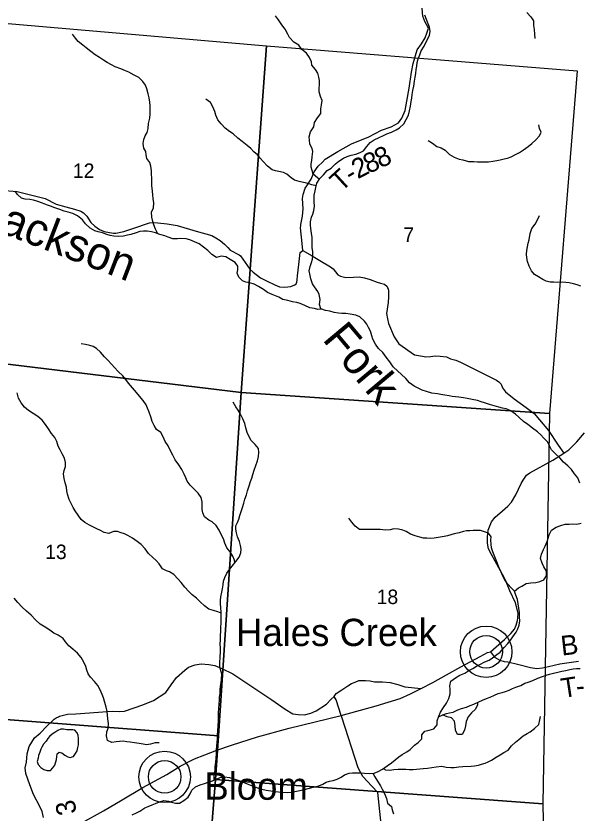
# Model space of a CAD drawing. Extents: x 1624196 to 2029251, y 146837 to 440034.
# Drawn here: x 1911289 to 1919879, y 293004 to 305187 of the extents above; entities that cross this region are included whole.
import ezdxf

# ---------------------------------------------------------------- set-up
doc = ezdxf.new("R2010")
doc.units = 0
for name, color, linetype in [('GM_X_County_Road', 7, 'Continuous'), ('GM_X_County_Road_Text', 7, 'Continuous'), ('GM_X_Minor_Lake', 7, 'Continuous'), ('GM_X_Minor_River', 7, 'Continuous'), ('GM_X_Minor_River_Text', 7, 'Continuous'), ('GM_X_Section', 7, 'Continuous'), ('GM_X_Section_Text', 7, 'Continuous'), ('GM_X_State_Route', 7, 'Continuous'), ('GM_X_Township_Road', 7, 'Continuous'), ('GM_X_Township_Road_Text', 7, 'Continuous'), ('GM_X_Unincorporated', 7, 'Continuous'), ('GM_X_Unincorporated_Location', 7, 'Continuous'), ('GM_X_Unincorporated_Text', 7, 'Continuous')]:
    doc.layers.add(name, color=color, linetype=linetype)

msp = doc.modelspace()

# ---------------------------------------------------------------- linework, layer by layer
at = {"layer": 'GM_X_County_Road'}
msp.add_lwpolyline([(1911711, 292938), (1911690, 293026), (1911655, 293102), (1911560, 293286), (1911500, 293433), (1911443, 293609), (1911432, 293693), (1911451, 293780), (1911462, 293908), (1911492, 294022), (1911571, 294156), (1911662, 294223), (1911759, 294334), (1911873, 294437), (1911903, 294457), (1911938, 294475), (1911955, 294483), (1912076, 294514), (1912205, 294521), (1912688, 294554), (1912766, 294563), (1912866, 294556), (1912948, 294563), (1913230, 294656), (1913392, 294726), (1913578, 294847), (1913661, 294963), (1913743, 295074), (1913870, 295188), (1913924, 295232), (1914030, 295270), (1914120, 295283), (1914236, 295275), (1914329, 295257), (1914435, 295214), (1914605, 295133), (1914926, 294919), (1915201, 294735), (1915403, 294591), (1915521, 294521), (1915604, 294509), (1915701, 294505), (1915798, 294529), (1915879, 294567), (1916034, 294668), (1916102, 294738), (1916153, 294787), (1916183, 294829), (1916271, 294888), (1916362, 294948), (1916417, 294985), (1916471, 295007), (1916527, 295028), (1916583, 295031), (1916629, 295032), (1916701, 295023), (1916767, 295012), (1916825, 295008), (1916893, 295010), (1917007, 295002), (1917126, 294967), (1917233, 294931), (1917482, 294908)], dxfattribs=at)
at = {"layer": 'GM_X_Minor_Lake'}
for points in [[(1912149, 293864), (1912167, 293871), (1912201, 293913), (1912223, 293953), (1912237, 294004), (1912245, 294048), (1912247, 294096), (1912246, 294148), (1912240, 294188), (1912224, 294230), (1912188, 294270), (1912158, 294274), (1912114, 294274), (1912066, 294276), (1912016, 294284), (1911974, 294284), (1911932, 294264), (1911885, 294236), (1911843, 294210), (1911803, 294172), (1911779, 294146)], [(1911779, 294146), (1911753, 294104), (1911713, 294056), (1911685, 294010), (1911669, 293980), (1911653, 293936), (1911635, 293884), (1911627, 293844), (1911615, 293794), (1911629, 293746), (1911671, 293701), (1911717, 293669), (1911765, 293655), (1911815, 293655), (1911853, 293693), (1911883, 293737), (1911911, 293821), (1911915, 293868), (1911917, 293908), (1911951, 293936), (1911991, 293922), (1912037, 293891), (1912081, 293865), (1912125, 293855), (1912149, 293864)]]:
    msp.add_lwpolyline(points, dxfattribs=at)
at = {"layer": 'GM_X_Minor_River'}
for points in [[(1915925, 302691), (1915897, 302714), (1915833, 302771), (1915815, 302823), (1915803, 302877), (1915803, 302927), (1915811, 302979), (1915817, 303033), (1915826, 303113), (1915814, 303163), (1915780, 303227), (1915776, 303288), (1915770, 303338), (1915792, 303414), (1915840, 303492), (1915854, 303556), (1915900, 303628), (1915948, 303694), (1915950, 303766), (1915957, 303828), (1915967, 303895), (1915943, 303957), (1915921, 304025), (1915925, 304081), (1915929, 304135), (1915927, 304199), (1915919, 304249), (1915901, 304313), (1915869, 304368), (1915811, 304434), (1915807, 304486), (1915777, 304552), (1915728, 304616), (1915658, 304674), (1915612, 304740), (1915536, 304787), (1915472, 304855), (1915442, 304909), (1915402, 304985), (1915352, 305053), (1915304, 305125), (1915258, 305190)], [(1915847, 302448), (1915861, 302512), (1915871, 302564), (1915889, 302632), (1915931, 302700), (1915989, 302756), (1916045, 302823), (1916105, 302861), (1916175, 302927), (1916226, 302969), (1916294, 303015), (1916350, 303041), (1916410, 303059), (1916482, 303075), (1916548, 303099), (1916602, 303125), (1916652, 303193), (1916704, 303255), (1916764, 303295), (1916838, 303331), (1916904, 303361), (1916958, 303383), (1917029, 303411), (1917099, 303447), (1917151, 303475), (1917215, 303539), (1917255, 303603), (1917287, 303671), (1917303, 303737), (1917321, 303809), (1917331, 303880), (1917337, 303930), (1917345, 303984), (1917356, 304046), (1917368, 304116), (1917378, 304190), (1917392, 304252), (1917400, 304308), (1917406, 304368), (1917414, 304420), (1917422, 304477), (1917438, 304529), (1917460, 304595), (1917484, 304655), (1917527, 304727), (1917553, 304779), (1917579, 304829), (1917607, 304895), (1917617, 304947), (1917611, 305013), (1917591, 305064), (1917563, 305130), (1917539, 305200)], [(1919096, 305237), (1919156, 305175), (1919198, 305112), (1919200, 305042), (1919206, 304978), (1919212, 304910), (1919220, 304844)], [(1913457, 301859), (1913423, 301929), (1913397, 301993), (1913379, 302043), (1913367, 302113), (1913361, 302187), (1913389, 302256), (1913395, 302328), (1913385, 302396), (1913381, 302446), (1913374, 302514), (1913368, 302588), (1913368, 302642), (1913366, 302708), (1913362, 302769), (1913360, 302819), (1913350, 302891), (1913334, 302947), (1913290, 303009), (1913280, 303063), (1913276, 303115), (1913246, 303167), (1913232, 303237), (1913245, 303300), (1913265, 303354), (1913293, 303404), (1913309, 303468), (1913315, 303542), (1913333, 303624), (1913339, 303690), (1913339, 303740), (1913339, 303814), (1913335, 303869), (1913323, 303935), (1913308, 303997), (1913288, 304073), (1913270, 304127), (1913228, 304187), (1913166, 304245), (1913098, 304282), (1913014, 304330), (1912962, 304350), (1912890, 304378), (1912808, 304410), (1912752, 304438), (1912682, 304476), (1912628, 304512), (1912566, 304552), (1912500, 304595), (1912434, 304641), (1912364, 304701), (1912312, 304739), (1912242, 304797), (1912200, 304847), (1912154, 304909)], [(1915877, 302588), (1915809, 302606), (1915757, 302626), (1915685, 302640), (1915617, 302657), (1915547, 302677), (1915495, 302713), (1915429, 302771), (1915377, 302795), (1915309, 302811), (1915255, 302821), (1915203, 302837), (1915131, 302893), (1915065, 302962), (1915023, 303014), (1914983, 303064), (1914927, 303112), (1914877, 303162), (1914821, 303208), (1914745, 303270), (1914679, 303321), (1914611, 303383), (1914551, 303423), (1914485, 303471), (1914427, 303537), (1914377, 303599), (1914346, 303671), (1914330, 303728), (1914300, 303796), (1914260, 303864), (1914192, 303914)], [(1917587, 303284), (1917655, 303240), (1917721, 303194), (1917787, 303170), (1917849, 303134), (1917917, 303070), (1917984, 303031), (1918064, 302999), (1918117, 302987), (1918207, 302963), (1918285, 302961), (1918345, 302957), (1918457, 302957), (1918513, 302959), (1918575, 302965), (1918637, 302975), (1918689, 302989), (1918749, 303001), (1918801, 303013), (1918855, 303033), (1918921, 303067), (1918983, 303101), (1919045, 303139), (1919119, 303193), (1919171, 303235), (1919233, 303295), (1919290, 303357), (1919314, 303411), (1919290, 303469), (1919280, 303523)], [(1915964, 300705), (1915902, 300699), (1915852, 300713), (1915780, 300725), (1915704, 300759), (1915634, 300793), (1915584, 300805), (1915514, 300817), (1915442, 300837), (1915368, 300855), (1915308, 300888), (1915256, 300910), (1915204, 300930), (1915134, 300960), (1915070, 301006), (1914996, 301050), (1914932, 301086), (1914866, 301108), (1914800, 301120), (1914750, 301136), (1914694, 301193), (1914670, 301255), (1914679, 301305), (1914681, 301361), (1914639, 301417), (1914565, 301463), (1914495, 301507), (1914425, 301513), (1914355, 301493), (1914285, 301540), (1914221, 301604), (1914155, 301654), (1914087, 301704), (1914017, 301736), (1913945, 301764), (1913891, 301780), (1913811, 301784), (1913759, 301782), (1913685, 301780), (1913617, 301805), (1913565, 301827), (1913489, 301847), (1913423, 301873), (1913359, 301889), (1913295, 301895), (1913241, 301897), (1913181, 301891), (1913125, 301873), (1913046, 301849), (1912996, 301835), (1912932, 301823), (1912858, 301817), (1912786, 301821), (1912730, 301831), (1912678, 301845), (1912610, 301871), (1912544, 301888), (1912494, 301902), (1912422, 301944), (1912354, 302010), (1912304, 302072), (1912228, 302132), (1912158, 302170), (1912086, 302188), (1912024, 302205), (1911962, 302227), (1911886, 302255), (1911820, 302279), (1911770, 302297), (1911694, 302327), (1911626, 302349), (1911558, 302369), (1911504, 302381), (1911432, 302385), (1911374, 302403), (1911314, 302460), (1911280, 302510)], [(1919905, 298047), (1919875, 298125), (1919825, 298191), (1919779, 298255), (1919723, 298311), (1919659, 298369), (1919599, 298432), (1919533, 298494), (1919475, 298558), (1919443, 298618), (1919417, 298672), (1919357, 298734), (1919309, 298786), (1919257, 298829), (1919183, 298889), (1919112, 298943), (1919046, 298991), (1918974, 299055), (1918922, 299103), (1918850, 299153), (1918782, 299180), (1918726, 299192), (1918670, 299208), (1918596, 299230), (1918528, 299250), (1918452, 299272), (1918400, 299290), (1918342, 299308), (1918260, 299326), (1918184, 299342), (1918130, 299350), (1918056, 299358), (1917958, 299373), (1917908, 299381), (1917843, 299393), (1917781, 299403), (1917731, 299411), (1917643, 299421), (1917565, 299445), (1917497, 299469), (1917445, 299493), (1917373, 299531), (1917305, 299580), (1917246, 299644), (1917176, 299714), (1917124, 299760), (1917056, 299826), (1917002, 299898), (1916948, 299973), (1916894, 300041), (1916832, 300105), (1916784, 300171), (1916744, 300247), (1916730, 300297), (1916706, 300367), (1916676, 300424), (1916650, 300474), (1916614, 300524), (1916546, 300588), (1916484, 300614), (1916398, 300628), (1916332, 300638), (1916268, 300640), (1916216, 300642), (1916150, 300652), (1916086, 300675), (1916018, 300685), (1915948, 300711), (1915928, 300779), (1915937, 300853), (1915923, 300927), (1915903, 300977), (1915851, 301045), (1915823, 301095), (1915795, 301170), (1915783, 301220), (1915769, 301290), (1915785, 301360), (1915807, 301420), (1915821, 301470), (1915827, 301520), (1915825, 301584), (1915818, 301649), (1915818, 301749), (1915814, 301801), (1915808, 301869), (1915794, 301939), (1915790, 301989), (1915792, 302041), (1915808, 302109), (1915824, 302159), (1915842, 302214), (1915850, 302282), (1915845, 302344), (1915845, 302394), (1915847, 302448)], [(1919923, 301058), (1919865, 301078), (1919809, 301094), (1919741, 301108), (1919691, 301112), (1919637, 301118), (1919569, 301115), (1919509, 301117), (1919455, 301117), (1919391, 301133), (1919339, 301157), (1919275, 301197), (1919213, 301235), (1919169, 301293), (1919131, 301361), (1919107, 301434), (1919095, 301488), (1919093, 301548), (1919095, 301604), (1919105, 301658), (1919117, 301712), (1919131, 301764), (1919149, 301862), (1919174, 301936), (1919222, 302004), (1919258, 302071), (1919292, 302137)], [(1914634, 296832), (1914628, 296871), (1914603, 296931), (1914561, 296995), (1914513, 297057), (1914483, 297129), (1914459, 297193), (1914423, 297260), (1914393, 297330), (1914347, 297398), (1914287, 297454), (1914235, 297478), (1914169, 297530), (1914143, 297592), (1914137, 297643), (1914137, 297709), (1914135, 297759), (1914118, 297829), (1914072, 297895), (1913950, 298017), (1913908, 298077), (1913886, 298130), (1913860, 298184), (1913824, 298254), (1913780, 298324), (1913724, 298402), (1913686, 298476), (1913652, 298539), (1913614, 298615), (1913572, 298681), (1913538, 298753), (1913503, 298819), (1913435, 298867), (1913401, 298927), (1913373, 298990), (1913353, 299060), (1913325, 299130), (1913301, 299192), (1913279, 299244), (1913233, 299308), (1913177, 299378), (1913133, 299431), (1913073, 299501), (1913011, 299573), (1912967, 299631), (1912923, 299687), (1912854, 299755), (1912794, 299816), (1912752, 299866), (1912696, 299928), (1912642, 299978), (1912584, 300046), (1912522, 300106), (1912468, 300134), (1912418, 300148), (1912352, 300165), (1912286, 300175)], [(1914424, 296058), (1914373, 296080), (1914309, 296102), (1914239, 296120), (1914171, 296170), (1914103, 296232), (1914051, 296286), (1913981, 296340), (1913933, 296390), (1913872, 296457), (1913814, 296527), (1913762, 296585), (1913702, 296651), (1913638, 296693), (1913588, 296705), (1913530, 296739), (1913480, 296812), (1913432, 296866), (1913380, 296910), (1913314, 296972), (1913266, 297042), (1913202, 297110), (1913144, 297152), (1913070, 297203), (1912998, 297245), (1912946, 297271), (1912896, 297285), (1912842, 297305), (1912778, 297305), (1912708, 297279), (1912640, 297293), (1912582, 297321), (1912528, 297349), (1912476, 297375), (1912412, 297405), (1912340, 297444), (1912286, 297492), (1912238, 297558), (1912196, 297622), (1912162, 297676), (1912138, 297726), (1912102, 297798), (1912077, 297877), (1912067, 297931), (1912061, 297983), (1912041, 298051), (1912025, 298115), (1912015, 298189), (1912027, 298239), (1912047, 298303), (1912047, 298364), (1912033, 298430), (1911997, 298494), (1911967, 298556), (1911937, 298610), (1911914, 298682), (1911882, 298746), (1911832, 298806), (1911788, 298875), (1911742, 298945), (1911688, 299009), (1911626, 299065), (1911552, 299113), (1911480, 299159), (1911420, 299210), (1911368, 299274), (1911326, 299344), (1911310, 299426)], [(1914317, 293507), (1914320, 293555), (1914324, 293609), (1914332, 293661), (1914334, 293713), (1914342, 293781), (1914350, 293844), (1914354, 293910), (1914354, 293976), (1914358, 294026), (1914367, 294138), (1914371, 294202), (1914375, 294260), (1914381, 294342), (1914383, 294414), (1914385, 294477), (1914387, 294541), (1914389, 294603), (1914395, 294671), (1914399, 294723), (1914401, 294775), (1914410, 294829), (1914412, 294885), (1914416, 294943), (1914424, 294998), (1914430, 295052), (1914434, 295130), (1914422, 295180), (1914406, 295244), (1914406, 295296), (1914410, 295396), (1914416, 295462), (1914413, 295528), (1914411, 295585), (1914415, 295653), (1914417, 295713), (1914419, 295791), (1914421, 295843), (1914423, 295905), (1914423, 295961), (1914425, 296015), (1914423, 296075), (1914419, 296146), (1914417, 296200), (1914414, 296254), (1914418, 296310), (1914434, 296380), (1914444, 296432), (1914454, 296490), (1914462, 296546), (1914482, 296606), (1914512, 296672), (1914554, 296729), (1914594, 296779), (1914648, 296851), (1914701, 296913), (1914725, 296983), (1914729, 297035), (1914721, 297095), (1914705, 297153), (1914677, 297225), (1914659, 297289), (1914651, 297342), (1914651, 297392), (1914675, 297446), (1914695, 297496), (1914709, 297550), (1914726, 297600), (1914750, 297672), (1914770, 297738), (1914788, 297800), (1914812, 297870), (1914828, 297930), (1914852, 298003), (1914874, 298071), (1914894, 298123), (1914910, 298177), (1914932, 298245), (1914957, 298315), (1914979, 298387), (1914995, 298453), (1914999, 298515), (1914995, 298578), (1914947, 298638), (1914885, 298700), (1914849, 298764), (1914825, 298822), (1914803, 298890), (1914785, 298960), (1914757, 299031), (1914722, 299099), (1914686, 299161), (1914648, 299215), (1914610, 299285)], [(1918906, 296396), (1918862, 296439), (1918802, 296509), (1918760, 296569), (1918732, 296623), (1918704, 296685), (1918674, 296753), (1918626, 296870), (1918597, 296944), (1918579, 296994), (1918555, 297060), (1918549, 297112), (1918547, 297174), (1918549, 297226), (1918513, 297280), (1918449, 297302), (1918387, 297321), (1918331, 297323), (1918277, 297321), (1918227, 297317), (1918177, 297315), (1918127, 297305), (1918061, 297289), (1917987, 297271), (1917937, 297257), (1917883, 297243), (1917831, 297231), (1917682, 297207), (1917620, 297201), (1917566, 297205), (1917516, 297207), (1917462, 297219), (1917388, 297241), (1917318, 297265), (1917254, 297305), (1917202, 297327), (1917134, 297344), (1917064, 297348), (1917006, 297334), (1916936, 297328), (1916856, 297336), (1916788, 297340), (1916714, 297338), (1916658, 297336), (1916608, 297336), (1916540, 297340), (1916474, 297390), (1916420, 297452), (1916376, 297512)], [(1916083, 293489), (1916137, 293503), (1916197, 293523), (1916261, 293551), (1916311, 293587), (1916381, 293615), (1916433, 293617), (1916491, 293619), (1916561, 293617), (1916615, 293615), (1916687, 293611), (1916763, 293613), (1916827, 293637), (1916891, 293677), (1916961, 293725), (1917027, 293771), (1917140, 293863), (1917190, 293897), (1917264, 293941), (1917314, 293977), (1917382, 294041), (1917434, 294081), (1917490, 294138), (1917494, 294202), (1917538, 294258), (1917606, 294270), (1917676, 294290), (1917725, 294354), (1917725, 294416), (1917753, 294484), (1917777, 294546), (1917821, 294616), (1917871, 294682), (1917907, 294756), (1917927, 294828), (1917927, 294899), (1917920, 294949), (1917936, 295021), (1918004, 295071), (1918072, 295111), (1918148, 295143), (1918208, 295181), (1918272, 295215), (1918328, 295249), (1918380, 295273), (1918456, 295313), (1918520, 295343), (1918572, 295375), (1918639, 295429), (1918689, 295465), (1918749, 295535), (1918807, 295597), (1918845, 295647), (1918883, 295699), (1918931, 295771), (1918959, 295821), (1918977, 295875), (1918987, 295942), (1918985, 295998), (1918984, 296068), (1918972, 296136), (1918964, 296204), (1918952, 296268), (1918930, 296334), (1918906, 296396), (1918968, 296448), (1919018, 296474), (1919086, 296514), (1919160, 296522), (1919232, 296528), (1919296, 296542), (1919356, 296570), (1919399, 296632), (1919395, 296701), (1919355, 296767), (1919329, 296821), (1919307, 296893), (1919319, 296959), (1919353, 297031), (1919379, 297081), (1919405, 297153), (1919423, 297205), (1919439, 297256), (1919474, 297326), (1919544, 297374), (1919614, 297400), (1919682, 297418), (1919744, 297420), (1919794, 297422), (1919860, 297421), (1919926, 297433)], [(1913480, 294077), (1913418, 294077), (1913348, 294059), (1913284, 294047), (1913232, 294059), (1913174, 294069), (1913102, 294079), (1913034, 294087), (1912982, 294091), (1912930, 294101), (1912872, 294099), (1912822, 294093), (1912754, 294085), (1912690, 294113), (1912674, 294183), (1912680, 294248), (1912698, 294304), (1912706, 294374), (1912696, 294444), (1912690, 294498), (1912682, 294558), (1912670, 294620), (1912649, 294694), (1912629, 294765), (1912609, 294817), (1912579, 294887), (1912539, 294953), (1912491, 295017), (1912429, 295083), (1912393, 295133), (1912371, 295190), (1912355, 295246), (1912329, 295312), (1912285, 295380), (1912231, 295446), (1912157, 295508), (1912097, 295562), (1912045, 295621), (1912010, 295673), (1911936, 295725), (1911868, 295751), (1911806, 295801), (1911736, 295843), (1911658, 295893), (1911586, 295958), (1911520, 296030), (1911450, 296092), (1911378, 296154), (1911318, 296220), (1911262, 296288)], [(1917749, 294475), (1917801, 294500), (1917867, 294524), (1917917, 294534), (1917969, 294544), (1918041, 294580), (1918099, 294604), (1918177, 294624), (1918233, 294648), (1918285, 294668), (1918363, 294704), (1918417, 294728), (1918478, 294754), (1918536, 294776), (1918602, 294806), (1918660, 294830), (1918720, 294846), (1918772, 294862), (1918828, 294884), (1918878, 294908), (1918930, 294928), (1919004, 294956), (1919066, 294988), (1919118, 295006), (1919190, 295032), (1919264, 295064), (1919336, 295092), (1919392, 295112), (1919443, 295128), (1919503, 295142), (1919569, 295158), (1919633, 295172), (1919693, 295184), (1919755, 295198), (1919807, 295208), (1919857, 295214), (1919909, 295213)], [(1918341, 294694), (1918345, 294656), (1918313, 294592), (1918249, 294538), (1918199, 294476), (1918171, 294405), (1918157, 294335), (1918143, 294271), (1918107, 294205), (1918037, 294203), (1918005, 294273), (1918003, 294339), (1917993, 294406), (1917943, 294460), (1917879, 294476), (1917810, 294503)], [(1916900, 293683), (1916937, 293665), (1917003, 293661), (1917063, 293669), (1917131, 293673), (1917183, 293675), (1917247, 293673), (1917297, 293671), (1917359, 293671), (1917460, 293679), (1917512, 293685), (1917580, 293691), (1917646, 293701), (1917710, 293711), (1917796, 293719), (1917862, 293708), (1917936, 293700), (1917988, 293702), (1918058, 293710), (1918116, 293714), (1918248, 293722), (1918298, 293724), (1918356, 293736), (1918406, 293750), (1918458, 293768), (1918508, 293786), (1918558, 293812), (1918628, 293856), (1918690, 293896), (1918743, 293928), (1918813, 293966), (1918863, 294030), (1918923, 294090), (1918973, 294130), (1919041, 294182), (1919099, 294218), (1919149, 294248), (1919215, 294294), (1919279, 294356), (1919297, 294429), (1919306, 294481)], [(1916745, 293613), (1916775, 293557), (1916817, 293489), (1916861, 293419), (1916885, 293369), (1916919, 293302), (1916953, 293228), (1916967, 293156), (1917027, 293106), (1917040, 293054), (1917058, 292990)], [(1913064, 292979), (1913130, 293007), (1913183, 293031), (1913257, 293085), (1913309, 293105), (1913373, 293129), (1913423, 293149), (1913483, 293175), (1913551, 293195), (1913619, 293185), (1913669, 293171), (1913729, 293153), (1913791, 293155), (1913857, 293195), (1913921, 293247), (1913951, 293297), (1913979, 293355), (1914031, 293403), (1914104, 293437), (1914170, 293455), (1914244, 293481), (1914294, 293495), (1914348, 293523), (1914408, 293545), (1914474, 293557), (1914554, 293545), (1914620, 293529), (1914680, 293509), (1914754, 293479), (1914824, 293450), (1914874, 293432), (1914940, 293404), (1914996, 293386), (1915048, 293368), (1915112, 293354), (1915182, 293344), (1915248, 293334), (1915300, 293328), (1915358, 293322), (1915432, 293318), (1915498, 293322), (1915550, 293332), (1915626, 293350), (1915698, 293364), (1915754, 293378), (1915854, 293406), (1915920, 293421), (1915978, 293447), (1916031, 293476), (1916083, 293489)]]:
    msp.add_lwpolyline(points, dxfattribs=at)
at = {"layer": 'GM_X_Section'}
for points in [[(1909866, 305182), (1915118, 304731), (1914731, 299430), (1909438, 300072)], [(1915118, 304731), (1919866, 304346), (1919445, 299110), (1914731, 299430)], [(1914731, 299430), (1914386, 294186), (1909074, 294591), (1909438, 300072)], [(1919445, 299110), (1919343, 293147), (1914339, 293518), (1914386, 294186), (1914731, 299430)], [(1909074, 294591), (1914386, 294186), (1914339, 293518), (1913971, 288922), (1908687, 289197)], [(1914339, 293518), (1919343, 293147), (1919449, 287608), (1913920, 288230), (1913971, 288922)]]:
    msp.add_lwpolyline(points, close=True, dxfattribs=at)
at = {"layer": 'GM_X_State_Route'}
for points in [[(1918228, 295316), (1918239, 295322), (1918382, 295395), (1918493, 295458), (1918542, 295466), (1918753, 295659), (1918852, 295749), (1918907, 295816), (1918931, 295877), (1918952, 295946), (1918960, 295990), (1918965, 296059), (1918923, 296215), (1918839, 296403), (1918771, 296563), (1918727, 296652), (1918557, 296958), (1918512, 297044), (1918493, 297129), (1918493, 297225), (1918505, 297329), (1918556, 297453), (1918614, 297526), (1918727, 297623), (1918807, 297692), (1918860, 297758), (1918926, 297868), (1919008, 298039), (1919041, 298093), (1919093, 298166), (1919144, 298206), (1919492, 298399), (1919663, 298506), (1919737, 298556), (1919859, 298680), (1919976, 298816)], [(1912294, 292853), (1912625, 293037), (1912912, 293204), (1913231, 293394), (1913594, 293595), (1913798, 293720), (1914017, 293832), (1914178, 293892), (1914360, 293966), (1914583, 294043), (1914983, 294167), (1915465, 294304), (1916260, 294496), (1916794, 294641), (1917162, 294756), (1917318, 294825), (1917482, 294908), (1917660, 295000), (1917867, 295118), (1918090, 295237), (1918228, 295316)]]:
    msp.add_lwpolyline(points, dxfattribs=at)
at = {"layer": 'GM_X_Township_Road'}
for points in [[(1915673, 301604), (1915661, 301710), (1915638, 301947), (1915645, 301979), (1915645, 302001), (1915668, 302128), (1915681, 302238), (1915670, 302397), (1915679, 302458), (1915711, 302554), (1915733, 302589), (1915800, 302694), (1915847, 302804), (1915909, 302893), (1915972, 302954), (1916017, 302997), (1916208, 303117), (1916416, 303230), (1916682, 303341), (1916875, 303441), (1917023, 303493), (1917080, 303523), (1917133, 303552), (1917185, 303626), (1917238, 303740), (1917299, 304083), (1917336, 304327), (1917362, 304459), (1917421, 304669), (1917485, 304759), (1917542, 304851), (1917566, 304923), (1917596, 304999), (1917539, 305104), (1917509, 305184), (1917490, 305364)], [(1911059, 302526), (1911310, 302506), (1911735, 302399), (1911904, 302311), (1912053, 302270), (1912182, 302234), (1912283, 302202), (1912323, 302176), (1912373, 302126), (1912434, 302029), (1912495, 301973), (1912566, 301924), (1912637, 301892), (1912720, 301876), (1912778, 301867), (1912818, 301869), (1912938, 301892), (1913077, 301939), (1913330, 302026), (1913398, 302028), (1913460, 302023), (1913600, 302011), (1913751, 301982), (1914044, 301900), (1914285, 301833), (1914343, 301796), (1914411, 301754), (1914476, 301699), (1914525, 301646), (1914562, 301605), (1914702, 301537), (1914721, 301520), (1914790, 301420), (1914866, 301317), (1914915, 301271), (1915028, 301186), (1915120, 301138), (1915247, 301076), (1915319, 301049), (1915398, 301043), (1915490, 301053), (1915552, 301076), (1915570, 301092), (1915580, 301119), (1915585, 301154), (1915592, 301215), (1915612, 301389), (1915633, 301572), (1915673, 301604), (1915805, 301526), (1915932, 301447), (1916098, 301353), (1916135, 301321), (1916209, 301230), (1916249, 301208), (1916332, 301190), (1916448, 301194), (1916532, 301198), (1916615, 301186), (1916703, 301160), (1916809, 301118), (1916862, 301104), (1916922, 301086), (1916962, 301051), (1916984, 300995), (1916984, 300895), (1916978, 300806), (1916954, 300637), (1916966, 300558), (1916984, 300488), (1917068, 300285), (1917138, 300174), (1917380, 300006), (1917503, 299985), (1917555, 299979), (1917624, 299984), (1917694, 299993), (1917773, 299988), (1917871, 299978), (1917931, 299946), (1918013, 299924), (1918082, 299895), (1918634, 299619), (1918670, 299595), (1918702, 299559), (1918726, 299501), (1918770, 299441), (1918902, 299335), (1919084, 299204), (1919210, 299110), (1919292, 299015), (1919430, 298850), (1919575, 298625), (1919663, 298506)], [(1918542, 295466), (1918602, 295389), (1918682, 295342), (1918748, 295320), (1918806, 295313), (1918975, 295273), (1919155, 295229), (1919250, 295215), (1919337, 295224), (1919430, 295244), (1919599, 295286), (1919885, 295323)], [(1916870, 292832), (1916822, 293317), (1916727, 293417), (1916589, 293563), (1916518, 293694), (1916268, 294470), (1916260, 294496), (1916184, 294734), (1916153, 294787)]]:
    msp.add_lwpolyline(points, dxfattribs=at)
at = {"layer": 'GM_X_Unincorporated'}
for centre, radius in [((1918475, 295470), 393), ((1918475, 295470), 249), ((1913562, 293556), 393), ((1913562, 293556), 249)]:
    msp.add_circle(centre, radius, dxfattribs=at)
at = {"layer": 'GM_X_Unincorporated_Location'}
for p, q in [((1918475, 295470), (1918475, 295470)), ((1913562, 293556), (1913562, 293556))]:
    msp.add_line(p, q, dxfattribs=at)

# ---------------------------------------------------------------- texts
at = {"layer": 'GM_X_County_Road_Text'}
msp.add_text('3', height=300, rotation=102.9931, dxfattribs=at).set_placement((1912224, 293009))
at = {"layer": 'GM_X_Minor_River_Text'}
for s, rotation, p in [('Jackson', 339.0021, (1910714, 302003)), ('Fork', 310, (1915960, 300241))]:
    msp.add_text(s, height=500, rotation=rotation, dxfattribs=at).set_placement(p)
at = {"layer": 'GM_X_Section_Text'}
for s, p in [('12', (1912160, 302711)), ('7', (1917209, 301733)), ('13', (1911736, 296886)), ('18', (1916802, 296198))]:
    msp.add_text(s, height=221, rotation=0, dxfattribs=at).set_placement(p)
at = {"layer": 'GM_X_Township_Road_Text'}
for s, rotation, p in [('8', 22.9225, (1916672, 302772)), ('8', 26.516, (1916861, 302853)), ('2', 27.1329, (1916513, 302690)), ('T', 42.5599, (1916259, 302488)), ('-', 30.4778, (1916411, 302630)), ('B', 6.3911, (1919631, 295410)), ('T', 8.7634, (1919642, 294761)), ('-', 4.892, (1919858, 294795))]:
    msp.add_text(s, height=300, rotation=rotation, dxfattribs=at).set_placement(p)
at = {"layer": 'GM_X_Unincorporated_Text'}
for s, p in [('Hales Creek', (1914653, 295557)), ('Bloom', (1914169, 293207))]:
    msp.add_text(s, height=417, rotation=0, dxfattribs=at).set_placement(p)

doc.saveas('drawing.dxf')
